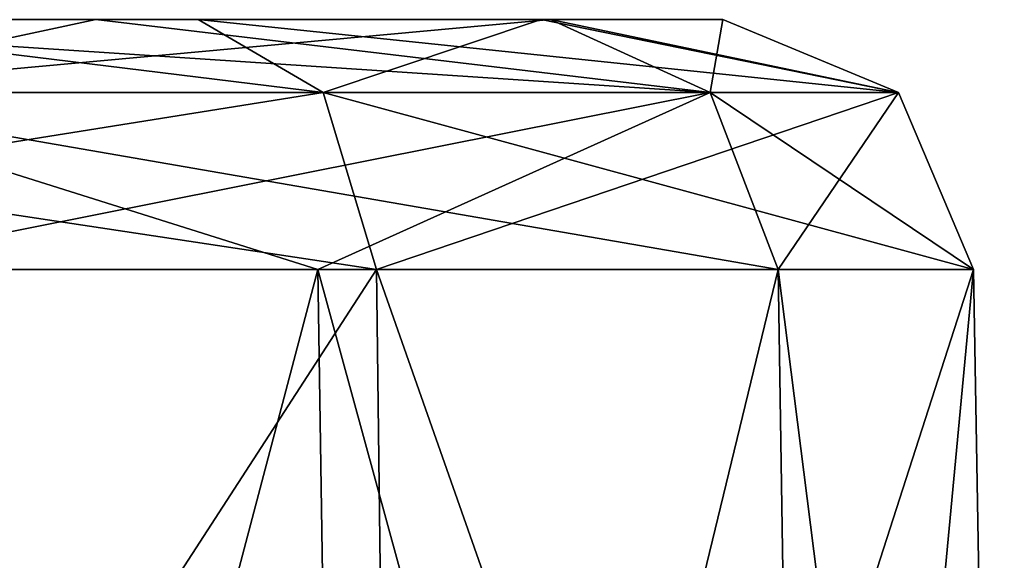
# Model space of a CAD drawing. Header units: millimetres. Extents: x -52 to 107, y -6 to 112.
# Tile 281 of 354: x 103.41 to 107.28, y 0.13 to 2.25. Entities that reach past the tile are written whole.
import ezdxf

# ---------------------------------------------------------------- set-up
doc = ezdxf.new("R2010")
doc.units = ezdxf.units.MM
doc.header["$LTSCALE"] = 65.185185
for name, color, linetype in [('120', 7, 'CONTINUOUS'), ('213', 7, 'CONTINUOUS'), ('214', 7, 'CONTINUOUS'), ('2977', 7, 'CONTINUOUS'), ('368', 7, 'CONTINUOUS'), ('369', 7, 'CONTINUOUS'), ('395', 7, 'CONTINUOUS'), ('396', 7, 'CONTINUOUS'), ('399', 7, 'CONTINUOUS'), ('400', 7, 'CONTINUOUS')]:
    doc.layers.add(name, color=color, linetype=linetype)

msp = doc.modelspace()

# ---------------------------------------------------------------- linework, layer by layer
at = {"layer": '120', "color": 7, "linetype": 'CONTINUOUS', "true_color": 0xe0f2ff}
for points in [[(103.7058, 2.2513, -42.5193), (101.7726, 2.2513, -45.8124), (103.1496, 2.2513, -37.9685), (103.7058, 2.2513, -42.5193)], [(102.2605, 2.2513, -29.3972), (104.1087, 2.2513, -30.7236), (103.4068, 2.2513, -34.4268), (102.2605, 2.2513, -29.3972)], [(103.4068, 2.2513, -34.4268), (103.7058, 2.2513, -42.5193), (103.1496, 2.2513, -37.9685), (103.4068, 2.2513, -34.4268)], [(104.1087, 2.2513, -30.7236), (103.7058, 2.2513, -42.5193), (103.4068, 2.2513, -34.4268), (104.1087, 2.2513, -30.7236)], [(105.493, 2.2513, -39.1447), (103.7058, 2.2513, -42.5193), (105.4558, 2.2513, -32.5566), (105.493, 2.2513, -39.1447)], [(105.4558, 2.2513, -32.5566), (103.7058, 2.2513, -42.5193), (104.1087, 2.2513, -30.7236), (105.4558, 2.2513, -32.5566)], [(106.1697, 2.2513, -34.7166), (105.493, 2.2513, -39.1447), (105.4558, 2.2513, -32.5566), (106.1697, 2.2513, -34.7166)]]:
    msp.add_3dface(points, dxfattribs=at)
at = {"layer": '213', "color": 7, "linetype": 'CONTINUOUS', "true_color": 0xe0f2ff}
for points in [[(102.7278, -5.7487, -46.4016), (102.6236, 1.2687, -46.3373), (104.5789, 1.2687, -43.0064), (102.7278, -5.7487, -46.4016)], [(104.6859, -5.7487, -43.0661), (102.7278, -5.7487, -46.4016), (104.5789, 1.2687, -43.0064), (104.6859, -5.7487, -43.0661)], [(106.3866, 1.2687, -39.5932), (104.6859, -5.7487, -43.0661), (104.5789, 1.2687, -43.0064), (106.3866, 1.2687, -39.5932)], [(106.4961, -5.7487, -39.6482), (104.6859, -5.7487, -43.0661), (106.3866, 1.2687, -39.5932), (106.4961, -5.7487, -39.6482)]]:
    msp.add_3dface(points, dxfattribs=at)
at = {"layer": '214', "color": 7, "linetype": 'CONTINUOUS', "true_color": 0xe0f2ff}
for points in [[(100.2644, -5.7487, -27.5986), (104.8954, -5.7487, -29.9231), (100.246, 1.2687, -27.7197), (100.2644, -5.7487, -27.5986)], [(100.246, 1.2687, -27.7197), (104.8954, -5.7487, -29.9231), (104.8093, 1.2687, -30.0102), (100.246, 1.2687, -27.7197)], [(104.8954, -5.7487, -29.9231), (107.2757, -5.7487, -34.5256), (104.8093, 1.2687, -30.0102), (104.8954, -5.7487, -29.9231)], [(104.8093, 1.2687, -30.0102), (107.2757, -5.7487, -34.5256), (107.1548, 1.2687, -34.5455), (104.8093, 1.2687, -30.0102)], [(106.4961, -5.7487, -39.6482), (106.3866, 1.2687, -39.5932), (107.1548, 1.2687, -34.5455), (106.4961, -5.7487, -39.6482)], [(107.2757, -5.7487, -34.5256), (106.4961, -5.7487, -39.6482), (107.1548, 1.2687, -34.5455), (107.2757, -5.7487, -34.5256)]]:
    msp.add_3dface(points, dxfattribs=at)
at = {"layer": '2977', "color": 7, "linetype": 'CONTINUOUS', "true_color": 0xe0f2ff}
for points in [[(103.1496, 2.2513, 37.9685), (101.7726, 2.2513, 45.8124), (103.7058, 2.2513, 42.5193), (103.1496, 2.2513, 37.9685)], [(103.4068, 2.2513, 34.4268), (104.1087, 2.2513, 30.7236), (102.2605, 2.2513, 29.3972), (103.4068, 2.2513, 34.4268)], [(103.4068, 2.2513, 34.4268), (103.1496, 2.2513, 37.9685), (103.7058, 2.2513, 42.5193), (103.4068, 2.2513, 34.4268)], [(104.1087, 2.2513, 30.7236), (103.4068, 2.2513, 34.4268), (103.7058, 2.2513, 42.5193), (104.1087, 2.2513, 30.7236)], [(105.493, 2.2513, 39.1447), (104.1087, 2.2513, 30.7236), (103.7058, 2.2513, 42.5193), (105.493, 2.2513, 39.1447)], [(105.493, 2.2513, 39.1447), (105.4558, 2.2513, 32.5566), (104.1087, 2.2513, 30.7236), (105.493, 2.2513, 39.1447)], [(105.493, 2.2513, 39.1447), (106.1697, 2.2513, 34.7166), (105.4558, 2.2513, 32.5566), (105.493, 2.2513, 39.1447)]]:
    msp.add_3dface(points, dxfattribs=at)
at = {"layer": '368', "color": 7, "linetype": 'CONTINUOUS', "true_color": 0xe0f2ff}
for points in [[(104.8093, 1.2687, 30.0102), (100.2644, -5.7487, 27.5986), (100.246, 1.2687, 27.7197), (104.8093, 1.2687, 30.0102)], [(104.8954, -5.7487, 29.9231), (100.2644, -5.7487, 27.5986), (104.8093, 1.2687, 30.0102), (104.8954, -5.7487, 29.9231)], [(107.1548, 1.2687, 34.5455), (104.8954, -5.7487, 29.9231), (104.8093, 1.2687, 30.0102), (107.1548, 1.2687, 34.5455)], [(107.2757, -5.7487, 34.5256), (104.8954, -5.7487, 29.9231), (107.1548, 1.2687, 34.5455), (107.2757, -5.7487, 34.5256)], [(106.4961, -5.7487, 39.6482), (107.2757, -5.7487, 34.5256), (106.3866, 1.2687, 39.5932), (106.4961, -5.7487, 39.6482)], [(106.3866, 1.2687, 39.5932), (107.2757, -5.7487, 34.5256), (107.1548, 1.2687, 34.5455), (106.3866, 1.2687, 39.5932)]]:
    msp.add_3dface(points, dxfattribs=at)
at = {"layer": '369', "color": 7, "linetype": 'CONTINUOUS', "true_color": 0xe0f2ff}
for points in [[(102.7278, -5.7487, 46.4016), (104.6859, -5.7487, 43.0661), (102.6236, 1.2687, 46.3373), (102.7278, -5.7487, 46.4016)], [(102.6236, 1.2687, 46.3373), (104.6859, -5.7487, 43.0661), (104.5789, 1.2687, 43.0064), (102.6236, 1.2687, 46.3373)], [(104.6859, -5.7487, 43.0661), (106.4961, -5.7487, 39.6482), (104.5789, 1.2687, 43.0064), (104.6859, -5.7487, 43.0661)], [(106.4961, -5.7487, 39.6482), (106.3866, 1.2687, 39.5932), (104.5789, 1.2687, 43.0064), (106.4961, -5.7487, 39.6482)]]:
    msp.add_3dface(points, dxfattribs=at)
at = {"layer": '395', "color": 7, "linetype": 'CONTINUOUS', "true_color": 0xe0f2ff}
for points in [[(101.7726, 2.2513, -45.8124), (103.7058, 2.2513, -42.5193), (106.1195, 1.9645, -39.4591), (101.7726, 2.2513, -45.8124)], [(102.3691, 1.9645, -46.1804), (101.7726, 2.2513, -45.8124), (106.1195, 1.9645, -39.4591), (102.3691, 1.9645, -46.1804)], [(103.7058, 2.2513, -42.5193), (105.493, 2.2513, -39.1447), (106.1195, 1.9645, -39.4591), (103.7058, 2.2513, -42.5193)], [(104.5789, 1.2687, -43.0064), (102.6236, 1.2687, -46.3373), (102.3691, 1.9645, -46.1804), (104.5789, 1.2687, -43.0064)], [(106.3866, 1.2687, -39.5932), (104.5789, 1.2687, -43.0064), (102.3691, 1.9645, -46.1804), (106.3866, 1.2687, -39.5932)], [(106.3866, 1.2687, -39.5932), (102.3691, 1.9645, -46.1804), (106.1195, 1.9645, -39.4591), (106.3866, 1.2687, -39.5932)]]:
    msp.add_3dface(points, dxfattribs=at)
at = {"layer": '396', "color": 7, "linetype": 'CONTINUOUS', "true_color": 0xe0f2ff}
for points in [[(102.2605, 2.2513, -29.3972), (100.201, 1.9645, -28.0153), (104.5992, 1.9645, -30.2228), (102.2605, 2.2513, -29.3972)], [(104.1087, 2.2513, -30.7236), (102.2605, 2.2513, -29.3972), (104.5992, 1.9645, -30.2228), (104.1087, 2.2513, -30.7236)], [(105.4558, 2.2513, -32.5566), (104.1087, 2.2513, -30.7236), (106.8599, 1.9645, -34.594), (105.4558, 2.2513, -32.5566)], [(104.1087, 2.2513, -30.7236), (104.5992, 1.9645, -30.2228), (106.8599, 1.9645, -34.594), (104.1087, 2.2513, -30.7236)], [(106.1697, 2.2513, -34.7166), (105.4558, 2.2513, -32.5566), (106.8599, 1.9645, -34.594), (106.1697, 2.2513, -34.7166)], [(105.493, 2.2513, -39.1447), (106.1697, 2.2513, -34.7166), (106.1195, 1.9645, -39.4591), (105.493, 2.2513, -39.1447)], [(106.1195, 1.9645, -39.4591), (106.1697, 2.2513, -34.7166), (106.8599, 1.9645, -34.594), (106.1195, 1.9645, -39.4591)], [(100.246, 1.2687, -27.7197), (104.8093, 1.2687, -30.0102), (100.201, 1.9645, -28.0153), (100.246, 1.2687, -27.7197)], [(100.201, 1.9645, -28.0153), (104.8093, 1.2687, -30.0102), (104.5992, 1.9645, -30.2228), (100.201, 1.9645, -28.0153)], [(104.8093, 1.2687, -30.0102), (107.1548, 1.2687, -34.5455), (104.5992, 1.9645, -30.2228), (104.8093, 1.2687, -30.0102)], [(104.5992, 1.9645, -30.2228), (107.1548, 1.2687, -34.5455), (106.8599, 1.9645, -34.594), (104.5992, 1.9645, -30.2228)], [(106.3866, 1.2687, -39.5932), (106.1195, 1.9645, -39.4591), (106.8599, 1.9645, -34.594), (106.3866, 1.2687, -39.5932)], [(107.1548, 1.2687, -34.5455), (106.3866, 1.2687, -39.5932), (106.8599, 1.9645, -34.594), (107.1548, 1.2687, -34.5455)]]:
    msp.add_3dface(points, dxfattribs=at)
at = {"layer": '399', "color": 7, "linetype": 'CONTINUOUS', "true_color": 0xe0f2ff}
for points in [[(100.201, 1.9645, 28.0153), (102.2605, 2.2513, 29.3972), (104.5992, 1.9645, 30.2228), (100.201, 1.9645, 28.0153)], [(102.2605, 2.2513, 29.3972), (104.1087, 2.2513, 30.7236), (104.5992, 1.9645, 30.2228), (102.2605, 2.2513, 29.3972)], [(104.1087, 2.2513, 30.7236), (105.4558, 2.2513, 32.5566), (104.5992, 1.9645, 30.2228), (104.1087, 2.2513, 30.7236)], [(104.5992, 1.9645, 30.2228), (105.4558, 2.2513, 32.5566), (106.8599, 1.9645, 34.594), (104.5992, 1.9645, 30.2228)], [(105.4558, 2.2513, 32.5566), (106.1697, 2.2513, 34.7166), (106.8599, 1.9645, 34.594), (105.4558, 2.2513, 32.5566)], [(106.1697, 2.2513, 34.7166), (105.493, 2.2513, 39.1447), (106.8599, 1.9645, 34.594), (106.1697, 2.2513, 34.7166)], [(106.8599, 1.9645, 34.594), (105.493, 2.2513, 39.1447), (106.1195, 1.9645, 39.4591), (106.8599, 1.9645, 34.594)], [(100.246, 1.2687, 27.7197), (100.201, 1.9645, 28.0153), (104.5992, 1.9645, 30.2228), (100.246, 1.2687, 27.7197)], [(104.8093, 1.2687, 30.0102), (100.246, 1.2687, 27.7197), (104.5992, 1.9645, 30.2228), (104.8093, 1.2687, 30.0102)], [(104.8093, 1.2687, 30.0102), (104.5992, 1.9645, 30.2228), (106.8599, 1.9645, 34.594), (104.8093, 1.2687, 30.0102)], [(107.1548, 1.2687, 34.5455), (104.8093, 1.2687, 30.0102), (106.8599, 1.9645, 34.594), (107.1548, 1.2687, 34.5455)], [(106.3866, 1.2687, 39.5932), (107.1548, 1.2687, 34.5455), (106.1195, 1.9645, 39.4591), (106.3866, 1.2687, 39.5932)], [(107.1548, 1.2687, 34.5455), (106.8599, 1.9645, 34.594), (106.1195, 1.9645, 39.4591), (107.1548, 1.2687, 34.5455)]]:
    msp.add_3dface(points, dxfattribs=at)
at = {"layer": '400', "color": 7, "linetype": 'CONTINUOUS', "true_color": 0xe0f2ff}
for points in [[(103.7058, 2.2513, 42.5193), (101.7726, 2.2513, 45.8124), (102.3691, 1.9645, 46.1804), (103.7058, 2.2513, 42.5193)], [(106.1195, 1.9645, 39.4591), (105.493, 2.2513, 39.1447), (102.3691, 1.9645, 46.1804), (106.1195, 1.9645, 39.4591)], [(105.493, 2.2513, 39.1447), (103.7058, 2.2513, 42.5193), (102.3691, 1.9645, 46.1804), (105.493, 2.2513, 39.1447)], [(102.6236, 1.2687, 46.3373), (106.1195, 1.9645, 39.4591), (102.3691, 1.9645, 46.1804), (102.6236, 1.2687, 46.3373)], [(102.6236, 1.2687, 46.3373), (104.5789, 1.2687, 43.0064), (106.1195, 1.9645, 39.4591), (102.6236, 1.2687, 46.3373)], [(104.5789, 1.2687, 43.0064), (106.3866, 1.2687, 39.5932), (106.1195, 1.9645, 39.4591), (104.5789, 1.2687, 43.0064)]]:
    msp.add_3dface(points, dxfattribs=at)

doc.saveas('drawing.dxf')
